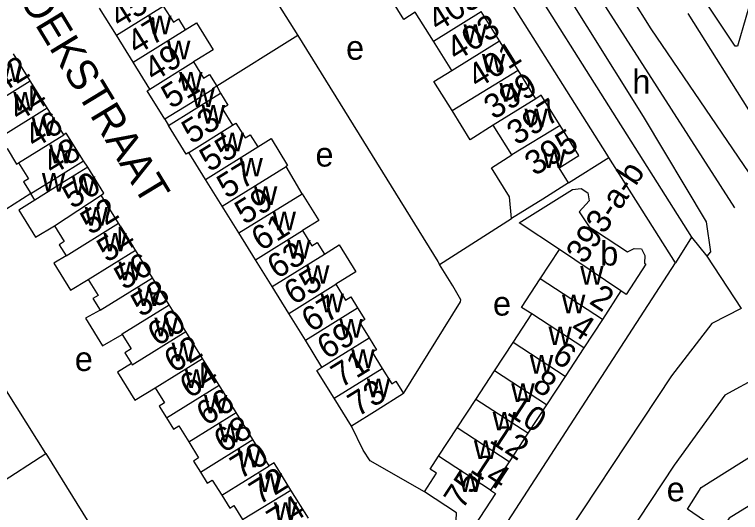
# Model space of a CAD drawing. Extents: x 159294 to 161936, y 384538 to 386517.
# Drawn here: x 160043.2 to 160163.1, y 385035.2 to 385117.4 of the extents above; entities that cross this region are included whole.
import ezdxf

# ---------------------------------------------------------------- set-up
doc = ezdxf.new("R2010")
doc.units = 0
for name, color, linetype in [('BLT_Basislijn', 7, 'Continuous'), ('BLT_Bebouwing', 7, 'Continuous'), ('BLT_Centroide', 7, 'Continuous'), ('BLT_Huisnummer', 7, 'Continuous'), ('BLT_Huisnummer_ tussenligend', 7, 'Continuous'), ('BLT_Huisnummer_reeks', 7, 'Continuous'), ('BLT_Onderdoorgang_en_onderverdeling', 7, 'Continuous'), ('BLT_Onderverdeling_panden', 7, 'Continuous'), ('BLT_Straatnaam', 7, 'Continuous'), ('BLT_Vlakafsluiter', 7, 'Continuous')]:
    doc.layers.add(name, color=color, linetype=linetype)

msp = doc.modelspace()

# ---------------------------------------------------------------- linework, layer by layer
at = {"layer": 'BLT_Basislijn'}
for p, q in [((160148.41, 385115.02), (160114.43, 385169.25)), ((160077.86, 385133.36), (160090.01, 385113.96)), ((160165.43, 385100.19), (160154.48, 385117.55)), ((160090.01, 385113.96), (160076.62, 385105.59)), ((160134.74, 385089.59), (160141.4, 385093.82)), ((160152.38, 385076.42), (160141.4, 385093.82)), ((160045.93, 385087.84), (160028.35, 385076.79)), ((160113.44, 385076.12), (160125.34, 385083.73)), ((160155.06, 385080.65), (160152.38, 385076.42)), ((160155.06, 385080.65), (160157.58, 385077.51)), ((160048.39, 385044.91), (160028.35, 385076.79)), ((160034.75, 385036.14), (160048.39, 385044.91)), ((160048.39, 385044.91), (160066.08, 385016.56))]:
    msp.add_line(p, q, dxfattribs=at)
for points in [[(160023.2, 385306.06), (160043.95, 385274.42), (160058.68, 385250.12), (160099.33, 385185.2), (160138.87, 385121.82), (160162.15, 385085.51)], [(160022.04, 385296.59), (160026.02, 385293.52), (160033.81, 385282.17), (160047.54, 385260.51), (160065.42, 385231.22), (160098.02, 385179.06), (160119.16, 385145.21), (160147.09, 385100.55), (160157.45, 385083.18), (160158.18, 385078.23), (160157.58, 385077.51)], [(160032.71, 385275.17), (160038.55, 385266.12), (160086.47, 385189.1), (160155.06, 385080.65)], [(160173.64, 385155.14), (160165.38, 385121.68), (160162.67, 385112.2), (160162.27, 385112.2), (160154.78, 385123.44)], [(160141.4, 385093.82), (160141.06, 385094.36), (160105.52, 385150.73)], [(160177.18, 385073.52), (160168.21, 385085.94), (160148.41, 385115.02)], [(160090.01, 385113.96), (160113.14, 385076.61), (160113.44, 385076.12)], [(160107.5, 385054.8), (160116.87, 385069.99), (160116.93, 385070.31), (160115.63, 385072.63), (160113.44, 385076.12)], [(160122.76, 385030.74), (160152.38, 385076.42)], [(160163.27, 385068.85), (160158.43, 385066.4), (160151.72, 385057.77), (160129.66, 385024.41)], [(160166.21, 385057.66), (160160.57, 385054.57), (160152.2, 385043), (160130.54, 385010.22)], [(160110.93, 385038.6), (160101.97, 385043.72), (160100.81, 385045.47), (160098.88, 385049.45)]]:
    msp.add_lwpolyline(points, dxfattribs=at)
at = {"layer": 'BLT_Bebouwing'}
for p, q in [((160060.04, 385113.98), (160057.28, 385118.43)), ((160112.43, 385112.98), (160109.43, 385117.78)), ((160123.36, 385113.04), (160120.32, 385117.89)), ((160062.8, 385109.53), (160060.04, 385113.98)), ((160115.44, 385108.18), (160112.43, 385112.98)), ((160126.39, 385108.2), (160123.36, 385113.04)), ((160045.82, 385106.47), (160043.04, 385110.94)), ((160065.56, 385105.09), (160062.8, 385109.53)), ((160129.34, 385103.5), (160126.39, 385108.2)), ((160048.61, 385101.97), (160045.82, 385106.47)), ((160076.62, 385105.59), (160077.27, 385104.42)), ((160130.22, 385104.07), (160129.34, 385103.5)), ((160133.34, 385099.09), (160130.22, 385104.07)), ((160051.35, 385097.56), (160048.61, 385101.97)), ((160068.04, 385100.11), (160068.64, 385099.06)), ((160125.38, 385094.21), (160122.3, 385099.12)), ((160074.76, 385090.19), (160072.01, 385094.62)), ((160055.31, 385092.19), (160054.63, 385093.24)), ((160090.72, 385087.82), (160088.09, 385092.33)), ((160077.51, 385085.76), (160074.76, 385090.19)), ((160046.57, 385086.77), (160045.93, 385087.84)), ((160060.42, 385082.94), (160057.53, 385087.6)), ((160080.26, 385081.33), (160077.51, 385085.76)), ((160063.19, 385078.48), (160060.42, 385082.94)), ((160083.01, 385076.9), (160080.26, 385081.33)), ((160066, 385073.95), (160063.19, 385078.48)), ((160130.07, 385073.77), (160133.23, 385078.58)), ((160085.76, 385072.47), (160083.01, 385076.9)), ((160068.77, 385069.49), (160066, 385073.95)), ((160088.51, 385068.04), (160085.76, 385072.47)), ((160143.39, 385071.76), (160140.32, 385067.06)), ((160071.52, 385065.06), (160068.77, 385069.49)), ((160091.26, 385063.61), (160088.51, 385068.04)), ((160125.61, 385063.26), (160128.69, 385067.96)), ((160140.32, 385067.06), (160137.24, 385062.36)), ((160074.28, 385060.61), (160071.52, 385065.06)), ((160094.01, 385059.17), (160091.26, 385063.61)), ((160122.52, 385058.56), (160125.61, 385063.26)), ((160137.24, 385062.36), (160134.16, 385057.66)), ((160077.01, 385056.21), (160074.28, 385060.61)), ((160119.44, 385053.86), (160122.52, 385058.56)), ((160134.16, 385057.66), (160131.08, 385052.96)), ((160079.82, 385051.69), (160077.01, 385056.21)), ((160098.88, 385049.45), (160096.02, 385054.05)), ((160116.36, 385049.17), (160119.44, 385053.86)), ((160131.08, 385052.96), (160128, 385048.26)), ((160082.59, 385047.23), (160079.82, 385051.69)), ((160113.28, 385044.47), (160116.36, 385049.17)), ((160128, 385048.26), (160124.93, 385043.56)), ((160085.28, 385042.89), (160082.59, 385047.23)), ((160124.93, 385043.56), (160121.85, 385038.86)), ((160091.77, 385034.23), (160088.89, 385038.87))]:
    msp.add_line(p, q, dxfattribs=at)
for points in [[(160109.43, 385117.78), (160107.54, 385116.6), (160104.53, 385121.4), (160106.42, 385122.58)], [(160067.8, 385118.8), (160069.46, 385116.13), (160070.33, 385116.67), (160071.43, 385114.89)], [(160071.43, 385114.89), (160073.3, 385116.02), (160076.05, 385111.6), (160073.34, 385109.91), (160072.79, 385109.57)], [(160072.79, 385109.57), (160074.46, 385106.88), (160075.44, 385107.48), (160076.62, 385105.59)], [(160115.5, 385101.54), (160112.5, 385106.34), (160115.44, 385108.18)], [(160068.04, 385100.11), (160065.12, 385104.81), (160065.56, 385105.09)], [(160077.27, 385104.42), (160078.48, 385102.46), (160077.53, 385101.87), (160079.24, 385099.11)], [(160122.3, 385099.12), (160118.5, 385096.74), (160115.5, 385101.54)], [(160072.01, 385094.62), (160071.57, 385094.35), (160068.64, 385099.06)], [(160079.24, 385099.11), (160079.79, 385099.46), (160081.3, 385097.03), (160082.15, 385097.56), (160083.4, 385095.55)], [(160134.74, 385089.59), (160133.19, 385092.07), (160136.46, 385094.11), (160133.34, 385099.09)], [(160054.63, 385093.24), (160051.78, 385097.83), (160051.35, 385097.56)], [(160039.97, 385096.6), (160041.13, 385094.73), (160041.98, 385095.26), (160043.56, 385092.7), (160043.89, 385092.93)], [(160083.4, 385095.55), (160085.61, 385096.93), (160088.34, 385092.48), (160088.09, 385092.33)], [(160125.34, 385083.73), (160125, 385087.29), (160121.99, 385092.08), (160125.38, 385094.21)], [(160043.89, 385092.93), (160045.52, 385090.3), (160044.71, 385089.8), (160045.93, 385087.84)], [(160057.53, 385087.6), (160057.98, 385087.88), (160055.31, 385092.19)], [(160134.74, 385089.59), (160130.5, 385086.94), (160125.34, 385083.73)], [(160090.72, 385087.82), (160093.47, 385083.39), (160090.77, 385081.72)], [(160133.23, 385078.58), (160126.59, 385083.02), (160135.39, 385088.51), (160136.8, 385088.67), (160137.9, 385087.96), (160138.14, 385086.64), (160136.48, 385084.84), (160138.16, 385082.35), (160139.18, 385081.68), (160144.47, 385078.22), (160145.56, 385078.77), (160146.79, 385078.7), (160147.35, 385077.6), (160147.28, 385076.35), (160147.53, 385076.18), (160144.27, 385071.19), (160143.39, 385071.76)], [(160046.57, 385086.77), (160043.93, 385085.11), (160046.7, 385080.62), (160049.83, 385082.52)], [(160049.83, 385082.52), (160051.45, 385079.9), (160050.6, 385079.37), (160051.73, 385077.54)], [(160090.77, 385081.72), (160092.31, 385079.23), (160093.19, 385079.77), (160094.4, 385077.83)], [(160094.4, 385077.83), (160096.84, 385079.35), (160099.59, 385074.92), (160096.28, 385072.86)], [(160051.73, 385077.54), (160049.7, 385076.37), (160052.47, 385071.91), (160055.39, 385073.64)], [(160055.39, 385073.64), (160057.02, 385071.01), (160056.17, 385070.49), (160057.35, 385068.58)], [(160128.69, 385067.96), (160126.97, 385069.04), (160130.07, 385073.77)], [(160096.28, 385072.86), (160097.9, 385070.24), (160098.75, 385070.77), (160099.88, 385068.96)], [(160099.88, 385068.96), (160101.08, 385067.03), (160100.24, 385066.51), (160101.79, 385064)], [(160057.35, 385068.58), (160054.93, 385067.27), (160057.78, 385062.68), (160061.03, 385064.57)], [(160061.03, 385064.57), (160062.5, 385062.2), (160061.42, 385061.53), (160062.52, 385059.77)], [(160101.79, 385064), (160102.99, 385062.06), (160102.3, 385061.64), (160103.95, 385058.97)], [(160062.52, 385059.77), (160060.24, 385058.36), (160063.11, 385053.74), (160066.47, 385055.76)], [(160096.02, 385054.05), (160093.17, 385058.65), (160094.01, 385059.17)], [(160103.95, 385058.97), (160105.54, 385056.42), (160106.22, 385056.85), (160107.5, 385054.8)], [(160066.47, 385055.76), (160068.02, 385053.26), (160067.14, 385052.71), (160068.32, 385050.82)], [(160107.5, 385054.8), (160103.13, 385052.09), (160098.88, 385049.45)], [(160068.32, 385050.82), (160069.49, 385048.92), (160070.37, 385049.47), (160072, 385046.84)], [(160072, 385046.84), (160073.64, 385044.21), (160072.79, 385043.68), (160073.93, 385041.85)], [(160156.65, 385039.28), (160167.61, 385046.17), (160174.63, 385035), (160173.96, 385034.58), (160173.75, 385033.65), (160172.26, 385032.71)], [(160110.93, 385038.6), (160112.93, 385041.66), (160111.89, 385042.34), (160113.28, 385044.47)], [(160088.89, 385038.87), (160086.09, 385043.39), (160085.28, 385042.89)], [(160073.93, 385041.85), (160075.06, 385040.03), (160075.89, 385040.54), (160077.45, 385038.03)], [(160121.85, 385038.86), (160122.69, 385038.31), (160119.28, 385033.1)], [(160172.26, 385032.71), (160171.4, 385032.91), (160170.42, 385032.29), (160168.64, 385035.13), (160166.24, 385033.62), (160164.56, 385036.3), (160161.25, 385034.22), (160159.21, 385031.27), (160157.2, 385033.78), (160154.39, 385035.72), (160156.65, 385039.28)], [(160077.45, 385038.03), (160078.77, 385035.91), (160079.44, 385036.33), (160080.87, 385034.04)], [(160119.28, 385033.1), (160118.99, 385033.29), (160117.9, 385032.75), (160116.68, 385032.82), (160116.16, 385033.86), (160116.23, 385035.14), (160110.93, 385038.6)]]:
    msp.add_lwpolyline(points, dxfattribs=at)
at = {"layer": 'BLT_Onderdoorgang_en_onderverdeling'}
for points in [[(160076.62, 385105.59), (160075.9, 385105.14), (160075.97, 385105.03), (160072.29, 385102.74), (160068.04, 385100.11)], [(160068.64, 385099.06), (160072.89, 385101.7), (160077.27, 385104.42)], [(160045.93, 385087.84), (160050.38, 385090.6), (160054.63, 385093.24)], [(160055.31, 385092.19), (160051.06, 385089.55), (160046.57, 385086.77)]]:
    msp.add_lwpolyline(points, dxfattribs=at)
at = {"layer": 'BLT_Onderverdeling_panden'}
for p, q in [((160060.04, 385113.98), (160067.8, 385118.8)), ((160112.43, 385112.98), (160120.32, 385117.89)), ((160062.8, 385109.53), (160071.43, 385114.89)), ((160115.44, 385108.18), (160123.36, 385113.04)), ((160065.56, 385105.09), (160072.79, 385109.57)), ((160115.5, 385101.54), (160126.39, 385108.2)), ((160038.05, 385101.65), (160045.82, 385106.47)), ((160129.34, 385103.5), (160122.3, 385099.12)), ((160039.97, 385096.6), (160048.61, 385101.97)), ((160072.01, 385094.62), (160079.24, 385099.11)), ((160133.34, 385099.09), (160125.38, 385094.21)), ((160043.89, 385092.93), (160051.35, 385097.56)), ((160074.76, 385090.19), (160083.4, 385095.55)), ((160077.51, 385085.76), (160088.09, 385092.33)), ((160080.26, 385081.33), (160090.72, 385087.82)), ((160049.83, 385082.52), (160057.53, 385087.6)), ((160051.73, 385077.54), (160060.42, 385082.94)), ((160083.01, 385076.9), (160090.77, 385081.72)), ((160055.39, 385073.64), (160063.19, 385078.48)), ((160143.39, 385071.76), (160133.23, 385078.58)), ((160085.76, 385072.47), (160094.4, 385077.83)), ((160057.35, 385068.58), (160066, 385073.95)), ((160140.32, 385067.06), (160130.07, 385073.77)), ((160088.51, 385068.04), (160096.28, 385072.86)), ((160091.26, 385063.61), (160099.88, 385068.96)), ((160137.24, 385062.36), (160128.69, 385067.96)), ((160094.01, 385059.17), (160101.79, 385064)), ((160134.16, 385057.66), (160125.61, 385063.26)), ((160066.47, 385055.76), (160074.28, 385060.61)), ((160096.02, 385054.05), (160103.95, 385058.97)), ((160131.08, 385052.96), (160122.52, 385058.56)), ((160068.32, 385050.82), (160077.01, 385056.21)), ((160128, 385048.26), (160119.44, 385053.86)), ((160072, 385046.84), (160079.82, 385051.69)), ((160124.93, 385043.56), (160116.36, 385049.17)), ((160073.93, 385041.85), (160082.59, 385047.23)), ((160121.85, 385038.86), (160113.28, 385044.47)), ((160077.45, 385038.03), (160085.28, 385042.89)), ((160080.87, 385034.04), (160088.89, 385038.87))]:
    msp.add_line(p, q, dxfattribs=at)
for points in [[(160061.03, 385064.57), (160060.98, 385064.66), (160068.77, 385069.49)], [(160062.52, 385059.77), (160062.65, 385059.55), (160071.52, 385065.06)]]:
    msp.add_lwpolyline(points, dxfattribs=at)
at = {"layer": 'BLT_Vlakafsluiter'}
msp.add_line((160157.58, 385077.51), (160163.27, 385068.85), dxfattribs=at)

# ---------------------------------------------------------------- texts
at = {"layer": 'BLT_Centroide'}
for s, p in [('w', (160065.3, 385114.16)), ('w', (160117.4, 385112.69)), ('w', (160068.41, 385110)), ('e', (160097.99, 385109.94)), ('w', (160120.43, 385107.84)), ('w', (160040.55, 385106.28)), ('h', (160145.28, 385104.32)), ('w', (160070.41, 385104.84)), ('w', (160123.33, 385103)), ('w', (160043.02, 385101.53)), ('w', (160072.42, 385102.12)), ('w', (160074.12, 385099.38)), ('w', (160127.46, 385098.78)), ('w', (160046.06, 385097.34)), ('w', (160077.27, 385094.81)), ('w', (160048.96, 385092.84)), ('e', (160092.94, 385092.3)), ('w', (160130.42, 385092.06)), ('w', (160080.38, 385090.66)), ('w', (160047.74, 385088.17)), ('w', (160052.7, 385087.59)), ('w', (160082.77, 385085.97)), ('w', (160054.81, 385082.56)), ('w', (160085.85, 385081.78)), ('w', (160057.91, 385078.28)), ('w', (160088.26, 385077.09)), ('b', (160139.98, 385075.96)), ('w', (160060.39, 385073.53)), ('w', (160091.38, 385072.94)), ('w', (160136.66, 385072.81)), ('w', (160063.52, 385069.25)), ('w', (160093.77, 385068.22)), ('w', (160133.65, 385068.06)), ('e', (160122.26, 385067.69)), ('w', (160066.33, 385064.28)), ('w', (160096.88, 385064.06)), ('w', (160131.42, 385062.81)), ('w', (160069.16, 385060.16)), ('e', (160053.18, 385058.54)), ('w', (160098.85, 385059.03)), ('w', (160128.34, 385058.09)), ('w', (160071.35, 385055.72)), ('w', (160101.41, 385054.22)), ('w', (160125.27, 385053.41)), ('w', (160074.51, 385051.53)), ('w', (160122.19, 385048.72)), ('w', (160076.95, 385046.78)), ('w', (160119.1, 385044)), ('w', (160080.02, 385042.62)), ('w', (160083.55, 385038.59)), ('w', (160116.59, 385038.59)), ('e', (160150.95, 385037.03)), ('w', (160086.05, 385033.81))]:
    msp.add_text(s, height=4, dxfattribs=at).set_placement(p)
at = {"layer": 'BLT_Huisnummer'}
for s, rotation, p in [('47', 31.8297, (160063.4, 385110.64)), ('403', 32.0783, (160116.19, 385109.6)), ('51', 31.8244, (160069.09, 385101.74)), ('399', 32.0783, (160122.37, 385099.95)), ('44', 31.832, (160043.87, 385099.66)), ('53', 31.8268, (160072.46, 385095.91)), ('395', 32.0783, (160129.13, 385090.65)), ('48', 31.8317, (160049.48, 385090.79)), ('57', 31.8278, (160078.27, 385086.9)), ('50', 31.8338, (160052.76, 385085.21)), ('61', 31.8298, (160083.95, 385078.24)), ('54', 31.8307, (160058.46, 385076.35)), ('65', 31.8311, (160089.35, 385069.33)), ('58', 31.8274, (160064.09, 385067.34)), ('2', 326.7861, (160137.99, 385069.78)), ('69', 31.8289, (160094.81, 385060.35)), ('62', 31.8337, (160069.54, 385058.11)), ('6', 326.7903, (160131.77, 385060.33)), ('73', 31.8289, (160099.89, 385050.88)), ('66', 31.8324, (160074.87, 385049.37)), ('10', 326.7867, (160124.37, 385051.47)), ('70', 31.8234, (160080.48, 385040.57)), ('14', 326.7862, (160118.28, 385042)), ('75', 56.785, (160117.2, 385035.52)), ('74', 31.8305, (160086.51, 385031.74))]:
    msp.add_text(s, height=4, rotation=rotation, dxfattribs=at).set_placement(p)
at = {"layer": 'BLT_Huisnummer_ tussenligend'}
for s, rotation, p in [('45', 31.8297, (160060.58, 385115.07)), ('405', 32.0783, (160113.13, 385114.49)), ('49', 31.8244, (160066.21, 385106.21)), ('401', 32.0783, (160119.69, 385105.08)), ('42', 31.832, (160041, 385104.27)), ('397', 32.0783, (160126.17, 385095.7)), ('46', 31.8317, (160046.52, 385095.2)), ('55', 31.8268, (160075.41, 385091.31)), ('59', 31.8278, (160081.22, 385082.6)), ('52', 31.8338, (160055.72, 385080.91)), ('63', 31.8298, (160086.57, 385073.63)), ('56', 31.8307, (160061.3, 385071.81)), ('67', 31.8311, (160092.23, 385064.84)), ('60', 31.8274, (160066.81, 385062.51)), ('4', 326.7861, (160134.8, 385065.01)), ('71', 31.8289, (160097.13, 385055.66)), ('64', 31.8337, (160072.13, 385053.91)), ('8', 326.7903, (160128.54, 385055.67)), ('68', 31.8324, (160077.76, 385044.89)), ('12', 326.7867, (160121.48, 385046.86)), ('72', 31.8324, (160083.61, 385036.33))]:
    msp.add_text(s, height=4, rotation=rotation, dxfattribs=at).set_placement(p)
at = {"layer": 'BLT_Huisnummer_reeks'}
msp.add_text('393-a-b', height=4, rotation=56.7841, dxfattribs=at).set_placement((160137.37, 385076.02))
at = {"layer": 'BLT_Straatnaam'}
msp.add_text('MUSSCHENBROEKSTRAAT', height=5, rotation=301.2251, dxfattribs=at).set_placement((160019.18, 385160.88))

doc.saveas('drawing.dxf')
